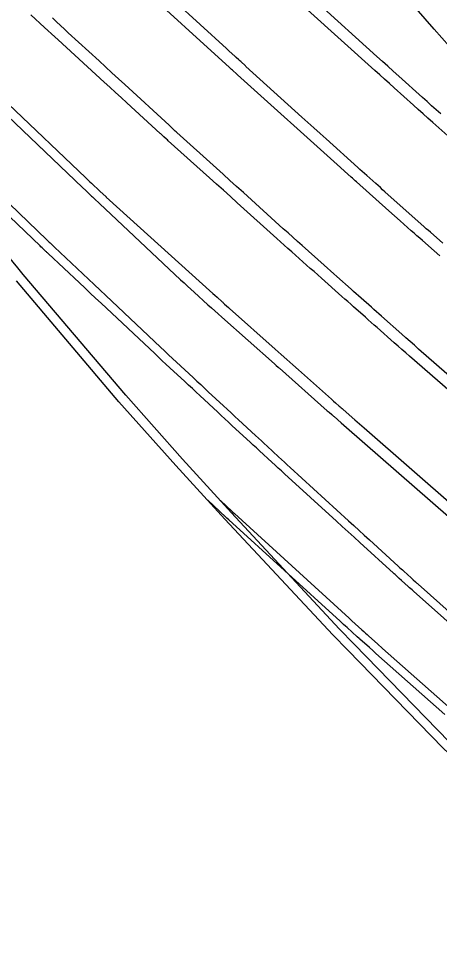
# Model space of a CAD drawing. Extents: x 954385 to 988206, y 1868364 to 1924553.
# Drawn here: x 955374.79 to 955392.42, y 1923299.12 to 1923337.66 of the extents above; entities that cross this region are included whole.
import ezdxf

# ---------------------------------------------------------------- set-up
doc = ezdxf.new("R2010")
doc.units = 0
for name, color, linetype in [('1', 7, 'Continuous'), ('Default', 7, 'Continuous'), ('Ex_Major Contours', 7, 'Continuous'), ('Ex_Minor Contours', 7, 'Continuous'), ('Perimeter', 7, 'Continuous'), ('Proposed Fill', 7, 'Continuous')]:
    doc.layers.add(name, color=color, linetype=linetype)

msp = doc.modelspace()

# ---------------------------------------------------------------- linework, layer by layer
at = {"layer": '1'}
for points in [[(955392.426, 1923327.728), (955392.188, 1923327.939), (955391.707, 1923328.363), (955391.589, 1923328.466), (955391.472, 1923328.57), (955391.354, 1923328.674), (955391.237, 1923328.779), (955390.768, 1923329.195), (955390.533, 1923329.404), (955390.298, 1923329.612), (955388.935, 1923330.823), (955388.88, 1923330.872), (955388.825, 1923330.921), (955388.769, 1923330.971), (955388.714, 1923331.02), (955388.439, 1923331.268), (955388.273, 1923331.417), (955383.954, 1923335.304), (955383.933, 1923335.323), (955383.747, 1923335.491), (955383.716, 1923335.519), (955383.685, 1923335.548), (955383.653, 1923335.577), (955383.622, 1923335.605), (955379.759, 1923339.138)], [(955393.144, 1923332.415), (955392.136, 1923333.31), (955391.933, 1923333.49), (955391.731, 1923333.67), (955391.529, 1923333.851), (955391.328, 1923334.032), (955390.522, 1923334.755), (955390.32, 1923334.936), (955390.119, 1923335.117), (955389.918, 1923335.298), (955389.716, 1923335.479), (955386.894, 1923338.019)], [(955393.503, 1923321.492), (955391.166, 1923323.528), (955391.005, 1923323.669), (955390.844, 1923323.81), (955390.683, 1923323.951), (955390.523, 1923324.092), (955389.807, 1923324.724), (955389.684, 1923324.833), (955389.56, 1923324.941), (955389.437, 1923325.05), (955389.314, 1923325.159), (955388.822, 1923325.594), (955388.699, 1923325.703), (955388.576, 1923325.812), (955388.453, 1923325.92), (955388.33, 1923326.03), (955387.474, 1923326.79), (955387.318, 1923326.928), (955387.163, 1923327.066), (955387.007, 1923327.204), (955386.851, 1923327.343), (955386.229, 1923327.896), (955386.074, 1923328.034), (955385.919, 1923328.173), (955385.764, 1923328.312), (955385.609, 1923328.451), (955383.953, 1923329.943), (955383.661, 1923330.206), (955383.368, 1923330.47), (955383.075, 1923330.733), (955382.783, 1923330.997), (955381.063, 1923332.544), (955381.026, 1923332.577), (955380.989, 1923332.611), (955380.878, 1923332.712), (955380.774, 1923332.806), (955380.745, 1923332.833), (955380.73, 1923332.847), (955379.329, 1923334.128), (955379.091, 1923334.346), (955378.853, 1923334.564), (955378.615, 1923334.782), (955378.376, 1923335), (955376.453, 1923336.761), (955376.31, 1923336.892), (955376.168, 1923337.023), (955376.025, 1923337.155), (955375.883, 1923337.287), (955375.314, 1923337.814)], [(955374.025, 1923333.881), (955377.477, 1923330.588), (955377.609, 1923330.462), (955377.856, 1923330.226), (955377.886, 1923330.197), (955377.917, 1923330.168), (955377.947, 1923330.139), (955377.978, 1923330.11), (955378.177, 1923329.922), (955378.183, 1923329.916), (955381.581, 1923326.724), (955381.722, 1923326.592), (955381.864, 1923326.461), (955382.007, 1923326.331), (955382.15, 1923326.201), (955382.725, 1923325.683), (955382.869, 1923325.554), (955383.013, 1923325.424), (955383.157, 1923325.296), (955383.301, 1923325.167), (955385.508, 1923323.205), (955385.576, 1923323.144), (955385.662, 1923323.068), (955385.696, 1923323.037), (955385.713, 1923323.022), (955387.721, 1923321.249), (955387.791, 1923321.187), (955387.909, 1923321.083), (955387.932, 1923321.062), (955387.956, 1923321.042), (955387.979, 1923321.021), (955388.003, 1923321), (955388.299, 1923320.743), (955388.413, 1923320.643), (955388.527, 1923320.543), (955392.792, 1923316.823)], [(955393.874, 1923311.438), (955391.324, 1923313.7), (955391.271, 1923313.747), (955391.217, 1923313.794), (955391.164, 1923313.842), (955391.111, 1923313.89), (955390.823, 1923314.15), (955390.733, 1923314.231), (955390.614, 1923314.338), (955390.584, 1923314.365), (955390.555, 1923314.392), (955390.525, 1923314.419), (955390.495, 1923314.446), (955389.084, 1923315.733), (955388.838, 1923315.957), (955388.593, 1923316.18), (955388.348, 1923316.404), (955388.103, 1923316.627), (955385.929, 1923318.607), (955385.797, 1923318.727), (955385.666, 1923318.847), (955385.535, 1923318.968), (955385.404, 1923319.088), (955384.881, 1923319.571), (955384.75, 1923319.692), (955384.619, 1923319.812), (955384.488, 1923319.933), (955384.357, 1923320.054), (955383.726, 1923320.635), (955383.578, 1923320.772), (955383.429, 1923320.909), (955383.281, 1923321.047), (955383.132, 1923321.184), (955382.386, 1923321.877), (955382.229, 1923322.024), (955382.071, 1923322.17), (955381.913, 1923322.316), (955381.756, 1923322.463), (955381.125, 1923323.048), (955380.967, 1923323.194), (955380.81, 1923323.341), (955380.653, 1923323.488), (955380.496, 1923323.635), (955378.249, 1923325.746), (955378.023, 1923325.959), (955377.797, 1923326.172), (955377.57, 1923326.384), (955377.344, 1923326.597), (955376.029, 1923327.832), (955376.008, 1923327.852), (955375.986, 1923327.873), (955375.964, 1923327.893), (955375.942, 1923327.914), (955375.79, 1923328.058), (955375.734, 1923328.111), (955375.701, 1923328.143), (955372.505, 1923331.193)], [(955434.566, 1923269.532), (955427.026, 1923276.115), (955419.36, 1923282.565), (955416.875, 1923284.631), (955412.15, 1923288.602), (955411.797, 1923288.897), (955411.387, 1923289.24), (955406.788, 1923293.242), (955403.567, 1923296.344), (955402.028, 1923297.845), (955397.327, 1923302.509), (955396.099, 1923303.811), (955392.576, 1923307.124), (955388.578, 1923311.227), (955387.953, 1923311.866), (955383.437, 1923316.711), (955381.374, 1923318.952), (955378.994, 1923321.623), (955374.705, 1923326.677)], [(955392.64, 1923308.532), (955389.757, 1923311.09), (955389.619, 1923311.213), (955389.481, 1923311.335), (955389.087, 1923311.685), (955389.067, 1923311.703), (955389.047, 1923311.72), (955388.969, 1923311.791), (955388.549, 1923312.17), (955388.476, 1923312.236), (955388.402, 1923312.302), (955388.329, 1923312.369), (955388.256, 1923312.435), (955383.604, 1923316.677), (955383.521, 1923316.752), (955383.489, 1923316.781), (955383.479, 1923316.79), (955382.712, 1923317.498)]]:
    msp.add_lwpolyline(points, dxfattribs=at)
at = {"layer": 'Default'}
msp.add_arc((956111.568, 1924014.493), 954.93, 205.346268, 226.414195, dxfattribs=at)
at = {"layer": 'Ex_Major Contours'}
msp.add_lwpolyline([(955394.232, 1923321.477), (955391.543, 1923323.828), (955391.366, 1923323.984), (955391.189, 1923324.139), (955391.012, 1923324.295), (955390.835, 1923324.451), (955389.988, 1923325.201), (955389.882, 1923325.295), (955389.775, 1923325.389), (955389.669, 1923325.483), (955389.563, 1923325.578), (955389.137, 1923325.955), (955389.031, 1923326.049), (955388.924, 1923326.144), (955388.818, 1923326.238), (955388.712, 1923326.333), (955388.124, 1923326.858), (955387.99, 1923326.977), (955387.857, 1923327.096), (955387.723, 1923327.215), (955387.59, 1923327.334), (955386.669, 1923328.155), (955386.471, 1923328.331), (955386.273, 1923328.508), (955386.076, 1923328.686), (955385.879, 1923328.863), (955384.206, 1923330.375), (955383.925, 1923330.629), (955383.643, 1923330.883), (955383.362, 1923331.138), (955383.08, 1923331.392), (955381.426, 1923332.889), (955381.392, 1923332.919), (955381.358, 1923332.95), (955381.274, 1923333.027), (955381.225, 1923333.072), (955381.094, 1923333.192), (955379.247, 1923334.89), (955378.977, 1923335.138), (955378.707, 1923335.386), (955378.437, 1923335.634), (955378.166, 1923335.882), (955376.879, 1923337.064), (955376.712, 1923337.217), (955376.545, 1923337.371), (955376.379, 1923337.525), (955376.213, 1923337.679)], dxfattribs=at)
at = {"layer": 'Ex_Minor Contours'}
for points in [[(955392.551, 1923328.255), (955392.035, 1923328.712), (955391.949, 1923328.788), (955391.863, 1923328.864), (955391.82, 1923328.902), (955391.777, 1923328.94), (955390.13, 1923330.411), (955390.035, 1923330.495), (955389.94, 1923330.58), (955389.845, 1923330.665), (955389.75, 1923330.749), (955389.37, 1923331.088), (955389.275, 1923331.173), (955389.18, 1923331.258), (955389.085, 1923331.343), (955388.991, 1923331.428), (955387.667, 1923332.623), (955387.415, 1923332.851), (955387.162, 1923333.078), (955386.91, 1923333.306), (955386.658, 1923333.534), (955384.314, 1923335.651), (955384.289, 1923335.673), (955384.094, 1923335.852), (955384.052, 1923335.89), (955384.01, 1923335.929), (955383.905, 1923336.026), (955383.842, 1923336.084), (955383.616, 1923336.291), (955383.501, 1923336.396), (955380.197, 1923339.429)], [(955392.468, 1923333.664), (955392.277, 1923333.835), (955392.086, 1923334.006), (955391.896, 1923334.178), (955391.705, 1923334.349), (955390.712, 1923335.245), (955390.483, 1923335.451), (955390.254, 1923335.658), (955390.025, 1923335.864), (955389.796, 1923336.071), (955387.264, 1923338.358)], [(955374.359, 1923334.092), (955377.607, 1923330.985), (955377.665, 1923330.929), (955377.724, 1923330.873), (955377.784, 1923330.818), (955377.843, 1923330.763), (955378.202, 1923330.433), (955378.466, 1923330.191), (955378.468, 1923330.189), (955382.928, 1923326.156), (955383.016, 1923326.076), (955383.103, 1923325.997), (955383.314, 1923325.807), (955383.34, 1923325.783), (955383.367, 1923325.759), (955383.393, 1923325.736), (955383.419, 1923325.712), (955383.578, 1923325.571), (955383.631, 1923325.524), (955385.541, 1923323.819), (955385.785, 1923323.602), (955386.029, 1923323.385), (955386.273, 1923323.169), (955386.517, 1923322.952), (955387.902, 1923321.724), (955387.982, 1923321.653), (955388.062, 1923321.583), (955388.221, 1923321.442), (955388.261, 1923321.407), (955388.301, 1923321.371), (955388.34, 1923321.336), (955388.38, 1923321.301), (955388.879, 1923320.865), (955388.976, 1923320.781), (955389.072, 1923320.696), (955389.169, 1923320.612), (955389.265, 1923320.527), (955393.135, 1923317.138)], [(955372.852, 1923331.391), (955375.975, 1923328.402), (955376.023, 1923328.356), (955376.083, 1923328.299), (955376.118, 1923328.265), (955376.219, 1923328.169), (955376.261, 1923328.13), (955376.303, 1923328.09), (955377.723, 1923326.752), (955377.967, 1923326.523), (955378.211, 1923326.293), (955378.454, 1923326.063), (955378.698, 1923325.834), (955380.74, 1923323.907), (955380.908, 1923323.75), (955381.075, 1923323.592), (955381.243, 1923323.435), (955381.412, 1923323.279), (955382.105, 1923322.634), (955382.263, 1923322.487), (955382.422, 1923322.339), (955382.58, 1923322.192), (955382.739, 1923322.044), (955383.375, 1923321.453), (955383.533, 1923321.306), (955383.691, 1923321.159), (955383.849, 1923321.012), (955384.008, 1923320.866), (955384.718, 1923320.21), (955384.838, 1923320.098), (955384.959, 1923319.987), (955385.079, 1923319.875), (955385.2, 1923319.764), (955385.683, 1923319.317), (955385.803, 1923319.206), (955385.924, 1923319.094), (955386.045, 1923318.983), (955386.167, 1923318.872), (955388.61, 1923316.64), (955388.829, 1923316.44), (955389.049, 1923316.239), (955389.268, 1923316.039), (955389.488, 1923315.838), (955390.692, 1923314.737), (955390.748, 1923314.686), (955390.805, 1923314.635), (955390.861, 1923314.583), (955390.918, 1923314.532), (955391.231, 1923314.249), (955391.309, 1923314.178), (955391.413, 1923314.083), (955391.44, 1923314.06), (955391.466, 1923314.036), (955391.492, 1923314.013), (955391.518, 1923313.989), (955394.369, 1923311.454)], [(955383.245, 1923317.492), (955383.743, 1923317.031), (955383.772, 1923317.004), (955383.83, 1923316.951), (955388.633, 1923312.561), (955388.661, 1923312.536), (955388.745, 1923312.459), (955389.172, 1923312.073), (955389.243, 1923312.008), (955389.315, 1923311.944), (955389.386, 1923311.88), (955389.458, 1923311.816), (955389.818, 1923311.496), (955390.033, 1923311.304), (955392.9, 1923308.754)]]:
    msp.add_lwpolyline(points, dxfattribs=at)
at = {"layer": 'Perimeter'}
for points in [[(955453.831, 1923268.974), (955448.495, 1923276.541), (955440.881, 1923283.045), (955437.759, 1923286.64), (955433.675, 1923291.02), (955426.871, 1923298.362), (955421.789, 1923303.911), (955420.109, 1923305.748), (955413.351, 1923313.137), (955406.749, 1923320.685), (955406.556, 1923320.9), (955399.449, 1923328.966), (955392.84, 1923336.482), (955392.199, 1923337.216), (955386.259, 1923344.026), (955380.84, 1923350.244), (955404.441, 1923372.803), (955430.664, 1923345.369), (955463.111, 1923313.401), (955497.691, 1923280.642), (955532.806, 1923247.125)], [(955434.763, 1923269.739), (955427.204, 1923276.301), (955419.541, 1923282.755), (955417.059, 1923284.825), (955412.343, 1923288.802), (955411.99, 1923289.097), (955411.581, 1923289.441), (955406.993, 1923293.451), (955403.775, 1923296.555), (955402.239, 1923298.058), (955397.526, 1923302.708), (955396.3, 1923304.011), (955392.83, 1923307.374), (955388.839, 1923311.481), (955388.223, 1923312.128), (955383.716, 1923316.978), (955381.657, 1923319.222), (955379.281, 1923321.895), (955374.994, 1923326.947), (955374.76, 1923327.223), (955370.778, 1923332.058), (955367.846, 1923335.199), (955366.184, 1923336.82), (955361.436, 1923341.447)]]:
    msp.add_lwpolyline(points, dxfattribs=at)
at = {"layer": 'Proposed Fill'}
msp.add_lwpolyline([(955453.831, 1923268.974), (955448.495, 1923276.541), (955440.881, 1923283.045), (955437.759, 1923286.64), (955433.675, 1923291.02), (955426.871, 1923298.362), (955421.789, 1923303.911), (955420.109, 1923305.748), (955413.351, 1923313.137), (955406.749, 1923320.685), (955406.556, 1923320.9), (955399.449, 1923328.966), (955392.84, 1923336.482), (955392.199, 1923337.216), (955386.259, 1923344.026), (955380.84, 1923350.244)], dxfattribs=at)

doc.saveas('drawing.dxf')
